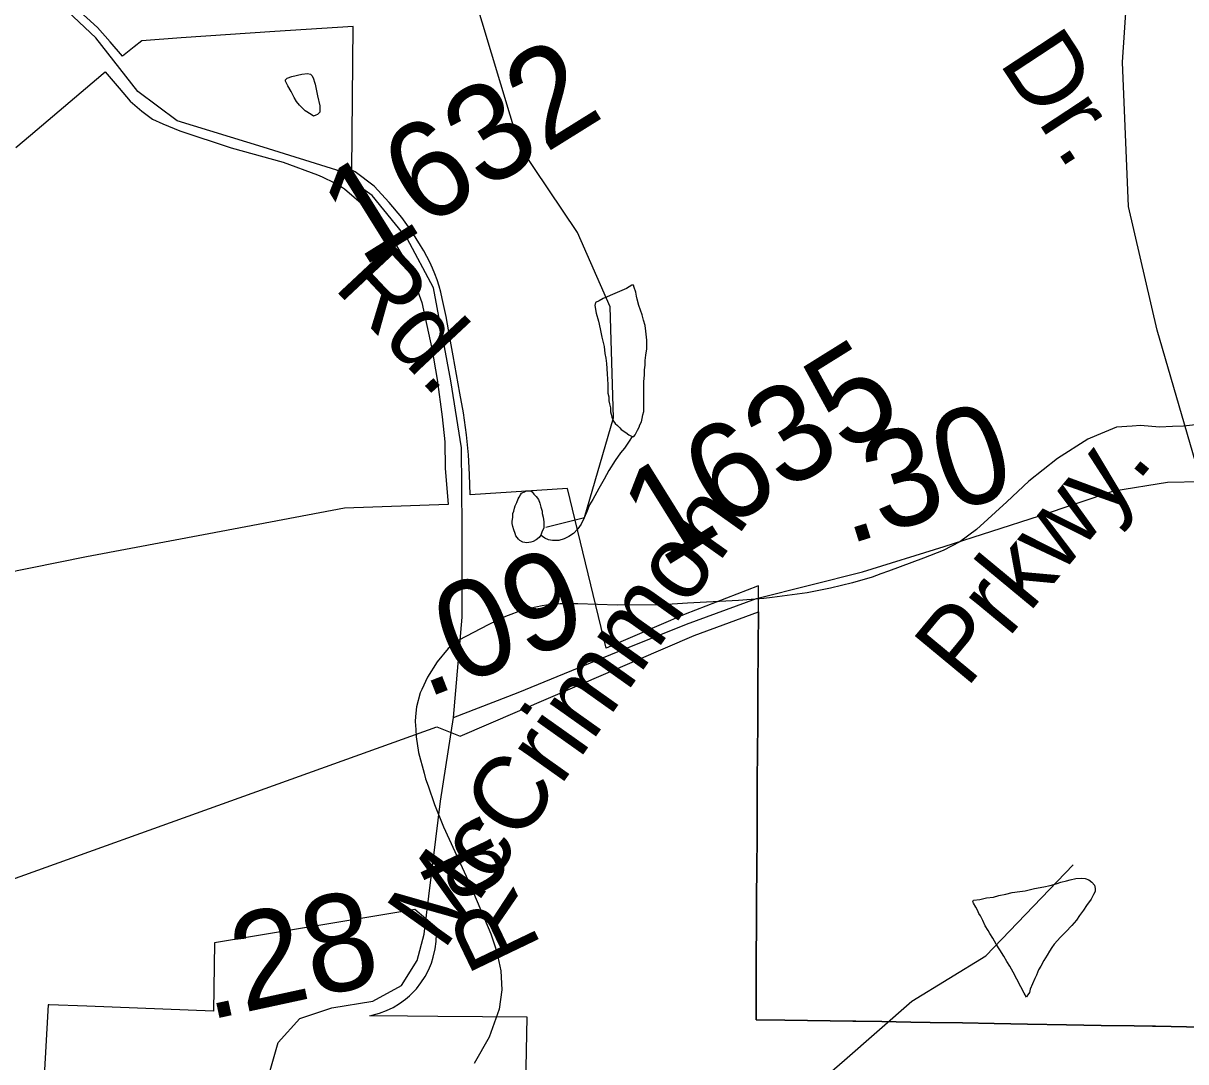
# Model space of a CAD drawing. Extents: x 2001466 to 31450019, y -30647475 to 847247.
# Drawn here: x 2039837 to 2042835, y 757169 to 759848 of the extents above; entities that cross this region are included whole.
import ezdxf

# ---------------------------------------------------------------- set-up
doc = ezdxf.new("R2010")
doc.units = 0
for name, color, linetype in [('Exist Boundary Political City Limit New', 7, 'Continuous'), ('Exist Boundary Political City Limit New Hole', 7, 'Continuous'), ('Exist Hydrographic Creek Single Shore', 7, 'Continuous'), ('Exist Hydrographic Misc Water Feature', 7, 'Continuous'), ('Exist Road Secondary Mileage Hundredths English Label', 7, 'Continuous'), ('Exist Road Secondary Type 51 Attributed', 7, 'Continuous'), ('Exist Road Secondary Type 51 Label', 7, 'Continuous'), ('Exist Road Secondary Type 51 Number Label', 7, 'Continuous'), ('Map Preparation Boundary City Limit Buffer Line', 7, 'Continuous')]:
    doc.layers.add(name, color=color, linetype=linetype)

msp = doc.modelspace()

# ---------------------------------------------------------------- linework, layer by layer
at = {"layer": 'Exist Boundary Political City Limit New'}
for points in [[(2039817.1, 759527.1), (2039855.5, 759559.5), (2040042.9, 759717.8), (2040047.5, 759722.9), (2040084.2, 759680.1), (2040112.1, 759647.1), (2040142.2, 759621), (2040170.2, 759600.3), (2040196.8, 759588.1), (2040240.2, 759570.4), (2040372.9, 759526.8), (2040506.9, 759489.9), (2040595.6, 759456.6), (2040607.1, 759451.8), (2040618.1, 759446.9), (2040628.9, 759441.6)], [(2040628.9, 759441.6), (2040649.9, 759430.1), (2040660, 759423.8), (2040664.9, 759420.6), (2040726.2, 759368.6), (2040778.8, 759307.9), (2040830.2, 759221.8), (2040864.1, 759127.2), (2040890.2, 759008.7), (2040904.1, 758929), (2040916.8, 758833.1), (2040923.8, 758768.4), (2040924.9, 758699.9), (2040932.1, 758606.8), (2040664.9, 758596.8), (2040315.5, 758530.9), (2039999.8, 758471.2), (2039127.9, 758294.9)], [(2039275.2, 757448.4), (2040902.8, 758033.2), (2040963.1, 758008.7), (2041567.1, 758268.4), (2041732.8, 758330.1)], [(2041732.8, 758330.1), (2041732.6, 758309.2), (2041732.2, 758258.9), (2041731.2, 758111.4), (2041730.6, 758010.4), (2041730.5, 757999), (2041729.6, 757864.4), (2041729.5, 757831.6), (2041728.9, 757748.4), (2041728.4, 757667.9), (2041727.9, 757592.9), (2041727.4, 757517.9), (2041726.9, 757442.9), (2041726.8, 757429.4), (2041726.6, 757392.9), (2041726.5, 757362.9), (2041727.1, 757279.7), (2041727.1, 757277.6), (2041800.5, 757276.4), (2041975.6, 757274.1), (2041984, 757274), (2042050.5, 757272.9), (2042087.8, 757272.2), (2042125.5, 757271.6), (2042175.5, 757270.7), (2042258.5, 757269.2), (2042340.6, 757267.9), (2042426.2, 757266.4), (2042527.4, 757264.7), (2042616.2, 757263.1), (2042701.2, 757261.7), (2042749.1, 757260.9), (2042756.4, 757260.8), (2042877.1, 757258.7)]]:
    msp.add_lwpolyline(points, dxfattribs=at)
at = {"layer": 'Exist Boundary Political City Limit New Hole'}
msp.add_lwpolyline([(2041093.1, 755114.8), (2041136, 757284.2), (2040905.4, 757286.2), (2040827.1, 757287.1), (2040730.6, 757288.1), (2040736.8, 757289.2), (2040755.2, 757294.3), (2040773.4, 757301.1), (2040790.6, 757309.4), (2040807.1, 757319.4), (2040822.6, 757330.7), (2040832.8, 757339.6), (2040837.1, 757343.4), (2040850.4, 757357.4), (2040862.2, 757372.6), (2040872.8, 757388.8), (2040881.8, 757405.8), (2040889.2, 757423.4), (2040894.1, 757439.1), (2040899.1, 757460.7), (2040901.5, 757479.8), (2040902, 757499), (2040903.4, 757513.6), (2040846.1, 757561.8), (2040329.8, 757476.2), (2040327.4, 757300.1), (2040000.2, 757312.3), (2039903.4, 757315.9), (2039900.9, 757316), (2039878.6, 756919.1)], dxfattribs=at)
at = {"layer": 'Exist Hydrographic Creek Single Shore'}
msp.add_lwpolyline([(2041184.2, 758548.5), (2041284.1, 758572.8), (2041359.1, 758830.5), (2041350.1, 759116), (2041266.2, 759308.1), (2041116.1, 759531), (2040873.1, 760339.8), (2040739.2, 760480.4), (2040697.2, 760671.5), (2040605.1, 760837.4), (2040571.1, 760972.7), (2040388.2, 761130.6), (2040329.1, 761322.1), (2040229.1, 761412.7), (2039954.1, 761513.5), (2039478.2, 761762.7), (2039353.1, 761860.5)], dxfattribs=at)
at = {"layer": 'Exist Hydrographic Misc Water Feature'}
for p, q in [((2042252.1, 758510.6), (2042209, 758488.2)), ((2040932.4, 758235), (2040904.1, 758201.1)), ((2040932.4, 758235), (2040904.1, 758201.1)), ((2040864.1, 758129), (2040860.2, 758120.9)), ((2041071.2, 757354.7), (2041064.2, 757305.1))]:
    msp.add_line(p, q, dxfattribs=at)
for points in [[(2040589.3, 759690.3), (2040595.3, 759660.3), (2040601.4, 759634.4), (2040601.4, 759624.4), (2040601.4, 759618.4), (2040595.5, 759612.4), (2040591.4, 759610.4), (2040585.4, 759608.4), (2040579.5, 759612.4), (2040563.3, 759622.3), (2040549.4, 759636.3), (2040541.4, 759646.3), (2040535.4, 759656.2), (2040527.2, 759672.2), (2040519.2, 759686.2), (2040513.3, 759698.2), (2040513.3, 759702.2), (2040517.4, 759706.2), (2040529.3, 759710.2), (2040555.3, 759716.3), (2040569.2, 759718.3), (2040577.2, 759716.3), (2040581.3, 759712.3), (2040585.2, 759704.4), (2040587.3, 759696.3), (2040589.3, 759690.3)], [(2041406.9, 758782), (2041411, 758782), (2041414.7, 758786), (2041416.7, 758790), (2041420.8, 758798), (2041424.7, 758806), (2041426.8, 758812), (2041430.7, 758820), (2041432.7, 758828), (2041434.8, 758838), (2041436.8, 758846.1), (2041436.6, 758862.1), (2041436.6, 758870.1), (2041436.6, 758880.1), (2041436.6, 758890.1), (2041436.6, 758914), (2041436.6, 758924), (2041438.5, 758940), (2041438.5, 758954), (2041440.5, 758966), (2041440.5, 758978), (2041442.4, 758992), (2041444.4, 759008.1), (2041444.4, 759018), (2041444.4, 759030), (2041442.4, 759054), (2041440.3, 759068), (2041436.2, 759082), (2041432.3, 759096), (2041428.2, 759108), (2041424.3, 759120), (2041420.2, 759136), (2041418.2, 759143.9), (2041416.1, 759153.9), (2041412.2, 759165.9), (2041410.2, 759171.9), (2041406.1, 759171.9), (2041392.1, 759163.9), (2041374.1, 759155.9), (2041356.2, 759147.9)], [(2041356.2, 759147.9), (2041342.1, 759141.8), (2041332.2, 759137.8), (2041322.2, 759131.8), (2041312.4, 759127.7), (2041310.3, 759119.7), (2041314.2, 759099.7), (2041320.4, 759079.8), (2041324.5, 759059.8), (2041328.3, 759037.8), (2041334.3, 759013.8), (2041336.3, 758995.8), (2041338.6, 758983.8), (2041340.4, 758969.9), (2041342.5, 758943.9), (2041344.5, 758915.9), (2041344.5, 758903.9), (2041344.5, 758893.9), (2041346.6, 758883.9), (2041346.6, 758873.9), (2041348.6, 758865.9), (2041350.7, 758855.9), (2041350.7, 758845.9), (2041352.7, 758839.9), (2041354.8, 758831.9), (2041356.9, 758825.9), (2041358.7, 758821.9), (2041362.8, 758815.9), (2041368.7, 758809.9), (2041374.7, 758803.9), (2041378.8, 758800), (2041390.7, 758792), (2041398.7, 758786), (2041406.9, 758782)], [(2043170.1, 758866.6), (2043115.2, 758853.9), (2042897.2, 758816.1), (2042829.1, 758808.6), (2042800.6, 758807.4)], [(2043170.1, 758866.6), (2043115.2, 758853.9), (2042897.2, 758816.1), (2042829.1, 758808.6), (2042800.6, 758807.4)], [(2042696.3, 758809), (2042656.1, 758805.9), (2042604.4, 758784.3)], [(2042696.3, 758809), (2042656.1, 758805.9), (2042604.4, 758784.3)], [(2042800.6, 758807.4), (2042767.2, 758806.1), (2042718.2, 758810.7), (2042696.3, 758809)], [(2042800.6, 758807.4), (2042767.2, 758806.1), (2042718.2, 758810.7), (2042696.3, 758809)], [(2041406.9, 758782), (2041398.9, 758770), (2041387, 758751.9), (2041376.9, 758739.9), (2041363, 758719.9), (2041347, 758693.9), (2041335.1, 758671.9), (2041321.2, 758647.9), (2041305.2, 758619.8), (2041297.2, 758605.8), (2041289.2, 758585.8), (2041283.2, 758571.8), (2041275.2, 758555.7), (2041267.2, 758543.7), (2041255.3, 758531.7), (2041243.5, 758523.7), (2041231.4, 758517.7), (2041217.4, 758513.7), (2041201.4, 758513.6), (2041191.4, 758515.6), (2041181.3, 758519.6), (2041175.4, 758523.6), (2041171.5, 758527.5)], [(2042604.4, 758784.3), (2042582, 758774.9), (2042504.1, 758725.5)], [(2042604.4, 758784.3), (2042582, 758774.9), (2042504.1, 758725.5)], [(2042504.1, 758725.5), (2042430.1, 758666.6), (2042372.9, 758613.8)], [(2042504.1, 758725.5), (2042430.1, 758666.6), (2042372.9, 758613.8)], [(2041171.5, 758527.5), (2041167.4, 758521.5), (2041159.4, 758515.5), (2041151.4, 758511.5), (2041145.4, 758509.5), (2041135.4, 758507.5), (2041125.3, 758509.5), (2041117.3, 758513.5), (2041113.5, 758517.5), (2041107.3, 758525.5), (2041105.5, 758531.5), (2041101.4, 758541.4), (2041099.3, 758549.4), (2041097.3, 758557.4), (2041097.3, 758563.4), (2041099.3, 758573.4), (2041099.3, 758583.4), (2041101.4, 758589.4), (2041103.2, 758597.4), (2041105.3, 758603.5), (2041109.1, 758611.5), (2041113.2, 758621.5), (2041115.1, 758625.5), (2041119.2, 758631.5), (2041121.2, 758635.5), (2041125.1, 758637.5), (2041129.2, 758639.5), (2041133.1, 758641.5), (2041139.1, 758641.5), (2041145.2, 758641.5), (2041149.1, 758639.5), (2041153.2, 758633.6), (2041159.2, 758627.6), (2041165.1, 758619.6), (2041169.2, 758609.6), (2041171.1, 758599.6), (2041175.2, 758589.6), (2041175.2, 758583.6), (2041177.2, 758573.6), (2041179.3, 758561.6), (2041179.3, 758553.6), (2041179.3, 758545.6), (2041175.2, 758537.6), (2041171.5, 758527.5)], [(2042372.9, 758613.8), (2042295.2, 758542.1), (2042252.1, 758510.6)], [(2042372.9, 758613.8), (2042295.2, 758542.1), (2042252.1, 758510.6)], [(2042209, 758488.2), (2042158.2, 758467.9), (2042068.2, 758434.7), (2042047.9, 758427.4)], [(2042209, 758488.2), (2042158.2, 758467.9), (2042068.2, 758434.7), (2042047.9, 758427.4)], [(2042047.9, 758427.4), (2042026.1, 758419.5), (2041975.1, 758404.7), (2041918.1, 758390.6)], [(2042047.9, 758427.4), (2042026.1, 758419.5), (2041975.1, 758404.7), (2041918.1, 758390.6)], [(2041918.1, 758390.6), (2041858.2, 758378.5), (2041768.2, 758366.3), (2041746.2, 758364.4)], [(2041918.1, 758390.6), (2041858.2, 758378.5), (2041768.2, 758366.3), (2041746.2, 758364.4)], [(2041185.8, 758346.7), (2041174.4, 758345.6), (2041126.2, 758334.7), (2041080.2, 758317.6), (2041035.3, 758296.4), (2040960.1, 758256.8), (2040932.4, 758235)], [(2041185.8, 758346.7), (2041174.4, 758345.6), (2041126.2, 758334.7), (2041080.2, 758317.6), (2041035.3, 758296.4), (2040960.1, 758256.8), (2040932.4, 758235)], [(2041240, 758350.3), (2041221.1, 758350.2), (2041185.8, 758346.7)], [(2041240, 758350.3), (2041221.1, 758350.2), (2041185.8, 758346.7)], [(2041550, 758351.7), (2041484.2, 758348.1), (2041368.1, 758346.6), (2041267.2, 758350.6), (2041240, 758350.3)], [(2041550, 758351.7), (2041484.2, 758348.1), (2041368.1, 758346.6), (2041267.2, 758350.6), (2041240, 758350.3)], [(2041746.2, 758364.4), (2041681.2, 758358.9), (2041550, 758351.7)], [(2041746.2, 758364.4), (2041681.2, 758358.9), (2041550, 758351.7)], [(2040904.1, 758201.1), (2040879.1, 758161.3), (2040864.1, 758129)], [(2040904.1, 758201.1), (2040879.1, 758161.3), (2040864.1, 758129)], [(2040860.2, 758120.9), (2040850.4, 758084.8), (2040848.1, 758060)], [(2040860.2, 758120.9), (2040850.4, 758084.8), (2040848.1, 758060)], [(2040848.1, 758060), (2040847.1, 758046.7), (2040848.7, 758026.2)], [(2040848.1, 758060), (2040847.1, 758046.7), (2040848.7, 758026.2)], [(2040848.7, 758026.2), (2040850.2, 758007.7), (2040856.3, 757967), (2040870.1, 757914)], [(2040848.7, 758026.2), (2040850.2, 758007.7), (2040856.3, 757967), (2040870.1, 757914)], [(2040870.1, 757914), (2040874.2, 757898.7), (2040880.5, 757880.5)], [(2040870.1, 757914), (2040874.2, 757898.7), (2040880.5, 757880.5)], [(2040880.5, 757880.5), (2040897.1, 757833), (2040920.3, 757775.2), (2040988.4, 757627.7), (2041042.1, 757499.1), (2041051.5, 757471.2)], [(2040880.5, 757880.5), (2040897.1, 757833), (2040920.3, 757775.2), (2040988.4, 757627.7), (2041042.1, 757499.1), (2041051.5, 757471.2)], [(2041954.1, 757173.3), (2042128.1, 757325.1), (2042319.2, 757442.6), (2042544.1, 757677.4)], [(2042345.4, 757472.1), (2042337, 757488), (2042329.2, 757499.8), (2042325.1, 757508.1), (2042317.3, 757519.8), (2042311.2, 757533.8), (2042305, 757546), (2042300.9, 757551.9), (2042297.2, 757559.8), (2042292.9, 757567.7), (2042287, 757577.9), (2042285.1, 757581.9), (2042287, 757585.7), (2042303.2, 757587.7), (2042320.8, 757591.9), (2042339.1, 757594), (2042352.8, 757598), (2042370.8, 757601.7), (2042386.8, 757605.8), (2042406.7, 757608.1), (2042420.7, 757610), (2042444.7, 757616.1), (2042468.6, 757620.2), (2042484.6, 757624.2), (2042500.6, 757628.3), (2042512.7, 757632.1), (2042526.7, 757636.1), (2042536.7, 757638.2), (2042550.7, 757642.2), (2042564.6, 757642.5), (2042574.9, 757642.2), (2042584.7, 757638.3), (2042592.7, 757632.2), (2042599.1, 757624.3), (2042601.1, 757616.3), (2042601.1, 757608.2), (2042596.8, 757600.3), (2042590.9, 757588.2), (2042579, 757572.2), (2042571, 757560.5), (2042560.9, 757546.2), (2042552.9, 757534.4), (2042540.8, 757520.4), (2042525, 757504.1), (2042511.3, 757490.4), (2042495.1, 757472.2), (2042488.9, 757464.1), (2042483.2, 757454.1), (2042477.3, 757444), (2042468.8, 757430.3), (2042461.1, 757416.1), (2042455.1, 757406), (2042449.4, 757392.3), (2042445.1, 757384), (2042439.3, 757370.3), (2042433.2, 757356.2), (2042431.3, 757347.9), (2042427.4, 757342.1), (2042423.5, 757336.2), (2042417.6, 757346), (2042409.2, 757362.3), (2042399.3, 757382), (2042389.1, 757400.2), (2042381.1, 757416), (2042373.3, 757427.7), (2042365.1, 757442), (2042355, 757458.1), (2042345.4, 757472.1)], [(2041051.5, 757471.2), (2041058.1, 757451.6), (2041060.6, 757439.5)], [(2041051.5, 757471.2), (2041058.1, 757451.6), (2041060.6, 757439.5)], [(2041060.6, 757439.5), (2041068.1, 757403.5), (2041071.2, 757354.7)], [(2041060.6, 757439.5), (2041068.1, 757403.5), (2041071.2, 757354.7)], [(2041064.2, 757305.1), (2041038.2, 757232.8), (2040999.2, 757164.6)], [(2041064.2, 757305.1), (2041038.2, 757232.8), (2040999.2, 757164.6)], [(2042648.5, 755047.4), (2042582.2, 755074.8), (2042273.2, 755415.8), (2042073.1, 755551.2), (2041898.2, 755768), (2041722, 756191.6), (2041721.2, 756434.4), (2041755.1, 756509.2), (2041721.2, 756883.9), (2041812.1, 757049.4), (2041954.1, 757173.3)]]:
    msp.add_lwpolyline(points, dxfattribs=at)
at = {"layer": 'Exist Road Secondary Type 51 Attributed'}
for points in [[(2042874.6, 758665.8), (2042761.2, 759056.4), (2042687.2, 759375.2), (2042671.1, 759747.2), (2042703.3, 760220.7), (2042783.7, 760562.1), (2042944.6, 760978.3), (2043123.3, 761397.1), (2043178, 761609.7), (2043200.5, 761783.6), (2043176.4, 761995.4), (2043116.8, 762195.1), (2043017.1, 762415.7), (2042878.7, 762596), (2042589, 762873), (2042310.6, 763129.9), (2042172.2, 763292.6), (2042053.1, 763490.6), (2041834.3, 763873.9), (2041728, 764025.3), (2041583.2, 764175.9)], [(2040946, 758057.5), (2040968.5, 758316), (2040968.5, 758546.3), (2040966.9, 758752.4), (2040939.5, 758925.5), (2040894.5, 759165.5), (2040826.9, 759292.7), (2040736.8, 759403.8), (2040645, 759469), (2040455.1, 759528.6), (2040233.1, 759596.2), (2040131.7, 759671.9), (2040023.9, 759810.4), (2039937, 759891.8), (2039727.8, 760022.2)], [(2040946, 758057.5), (2041112.5, 758121.5), (2041352.3, 758219.7), (2041547, 758297.9), (2041727.2, 758363.9), (2042000.8, 758433.1), (2042211.6, 758498.3), (2042457.8, 758577.3), (2042649.3, 758641.7), (2042787.7, 758664.2), (2042874.6, 758665.8)], [(2040422.1, 755063.7), (2040450.3, 755446.2), (2040463.2, 755893.9), (2040463.2, 756369.8), (2040472.8, 756898), (2040471.2, 757140.4), (2040493.8, 757219.3), (2040550.1, 757280.5), (2040632.1, 757307.9), (2040738.4, 757325.6), (2040812.4, 757365.8), (2040852.6, 757430.2), (2040870.3, 757497.9), (2040912.2, 757841.7), (2040946, 758057.5)]]:
    msp.add_lwpolyline(points, dxfattribs=at)
at = {"layer": 'Map Preparation Boundary City Limit Buffer Line'}
for points in [[(2041732.8, 758330.1), (2041732.8, 758396.4), (2041730.4, 758395.6), (2041543.4, 758323.5), (2041340.1, 758236.1), (2041239.9, 758648.1), (2040989, 758631.6), (2040987.8, 758683.9), (2040984.6, 758735), (2040979.4, 758785.9), (2040971.5, 758843), (2040962.1, 758893.7), (2040953.6, 758942), (2040944.9, 758989.9), (2040936.6, 759037.2), (2040927.6, 759091.4), (2040917.1, 759138.1), (2040913.2, 759154.2), (2040908.9, 759170.1), (2040903.9, 759185.8), (2040898.1, 759201.2), (2040891.9, 759216.4), (2040885, 759231.4), (2040877.5, 759246.1), (2040869.5, 759260.5), (2040860.9, 759274.5), (2040838.5, 759310.8), (2040812.5, 759346.6), (2040780.6, 759385.8), (2040741.4, 759427.2), (2040692.5, 759464.3), (2040684.1, 759469.1), (2040687.2, 759839.6), (2040485.8, 759826.9), (2040243.4, 759809.8), (2040142.1, 759802.6), (2040122.5, 759786.6), (2040092.2, 759762.9), (2040060.5, 759800.3), (2040028.2, 759837.2), (2039954.9, 759903.4)], [(2039817.1, 759527.1), (2039855.5, 759559.5), (2040042.9, 759717.8), (2040047.5, 759722.9), (2040084.2, 759680.1), (2040112.1, 759647.1), (2040142.2, 759621), (2040170.2, 759600.3), (2040196.8, 759588.1), (2040240.2, 759570.4), (2040372.9, 759526.8), (2040506.9, 759489.9), (2040595.6, 759456.6), (2040607.1, 759451.8), (2040618.1, 759446.9), (2040628.9, 759441.6)], [(2040628.9, 759441.6), (2040649.9, 759430.1), (2040660, 759423.8), (2040664.9, 759420.6), (2040726.2, 759368.6), (2040778.8, 759307.9), (2040830.2, 759221.8), (2040864.1, 759127.2), (2040890.2, 759008.7), (2040904.1, 758929), (2040916.8, 758833.1), (2040923.8, 758768.4), (2040924.9, 758699.9), (2040932.1, 758606.8), (2040664.9, 758596.8), (2040315.5, 758530.9), (2039999.8, 758471.2), (2039127.9, 758294.9)], [(2039275.2, 757448.4), (2040902.8, 758033.2), (2040963.1, 758008.7), (2041567.1, 758268.4), (2041732.8, 758330.1)], [(2041732.8, 758330.1), (2041732.6, 758309.2), (2041732.2, 758258.9), (2041731.2, 758111.4), (2041730.6, 758010.4), (2041730.5, 757999), (2041729.6, 757864.4), (2041729.5, 757831.6), (2041728.9, 757748.4), (2041728.4, 757667.9), (2041727.9, 757592.9), (2041727.4, 757517.9), (2041726.9, 757442.9), (2041726.8, 757429.4), (2041726.6, 757392.9), (2041726.5, 757362.9), (2041727.1, 757279.7), (2041727.1, 757277.6), (2041800.5, 757276.4), (2041975.6, 757274.1), (2041984, 757274), (2042050.5, 757272.9), (2042087.8, 757272.2), (2042125.5, 757271.6), (2042175.5, 757270.7), (2042258.5, 757269.2), (2042340.6, 757267.9), (2042426.2, 757266.4), (2042527.4, 757264.7), (2042616.2, 757263.1), (2042701.2, 757261.7), (2042749.1, 757260.9), (2042756.4, 757260.8), (2042877.1, 757258.7)], [(2042877.1, 757258.7), (2042756.4, 757260.8), (2042749.1, 757260.9), (2042701.2, 757261.7), (2042616.2, 757263.1), (2042527.4, 757264.7), (2042426.2, 757266.4), (2042340.6, 757267.9), (2042258.5, 757269.2), (2042175.5, 757270.7), (2042125.5, 757271.6), (2042087.8, 757272.2), (2042050.5, 757272.9), (2041984, 757274), (2041975.6, 757274.1), (2041800.5, 757276.4), (2041727.1, 757277.6), (2041727.1, 757279.7), (2041726.5, 757362.9), (2041726.6, 757392.9), (2041726.8, 757429.4), (2041726.9, 757442.9), (2041727.4, 757517.9), (2041727.9, 757592.9), (2041728.4, 757667.9), (2041728.9, 757748.4), (2041729.5, 757831.6), (2041729.6, 757864.4), (2041730.5, 757999), (2041730.6, 758010.4), (2041731.2, 758111.4), (2041732.2, 758258.9), (2041732.6, 758309.2), (2041732.8, 758330.1)], [(2041093.1, 755114.8), (2041136, 757284.2), (2040905.4, 757286.2), (2040827.1, 757287.1), (2040730.6, 757288.1), (2040736.8, 757289.2), (2040755.2, 757294.3), (2040773.4, 757301.1), (2040790.6, 757309.4), (2040807.1, 757319.4), (2040822.6, 757330.7), (2040832.8, 757339.6), (2040837.1, 757343.4), (2040850.4, 757357.4), (2040862.2, 757372.6), (2040872.8, 757388.8), (2040881.8, 757405.8), (2040889.2, 757423.4), (2040894.1, 757439.1), (2040899.1, 757460.7), (2040901.5, 757479.8), (2040902, 757499), (2040903.4, 757513.6), (2040846.1, 757561.8), (2040329.8, 757476.2), (2040327.4, 757300.1), (2040000.2, 757312.3), (2039903.4, 757315.9), (2039900.9, 757316), (2039878.6, 756919.1)]]:
    msp.add_lwpolyline(points, dxfattribs=at)

# ---------------------------------------------------------------- texts
at = {"layer": 'Exist Road Secondary Mileage Hundredths English Label'}
for s, rotation, p in [('.30', 17.2636, (2041962.2, 758502.3)), ('.09', 21.2551, (2040873, 758105.2)), ('.28', 12.2204, (2040312.8, 757276))]:
    msp.add_text(s, height=250, rotation=rotation, dxfattribs=at).set_placement(p)
at = {"layer": 'Exist Road Secondary Type 51 Label'}
for s, rotation, p in [('Dr.', 303.315, (2042350.9, 759747.1)), ('Rd.', 313.1415, (2040634.5, 759166.1)), ('Prkwy.', 50.3549, (2042268.7, 758130)), ('McCrimmon', 54.6291, (2040919.5, 757453.1)), ('Rd.', 115.6167, (2041174.7, 757466.8))]:
    msp.add_text(s, height=190, rotation=rotation, dxfattribs=at).set_placement(p)
at = {"layer": 'Exist Road Secondary Type 51 Number Label'}
for s, p in [('1632', (2040709.4, 759216.8)), ('1635', (2041484.1, 758440.1))]:
    msp.add_text(s, height=250, rotation=31.918, dxfattribs=at).set_placement(p)

doc.saveas('drawing.dxf')
